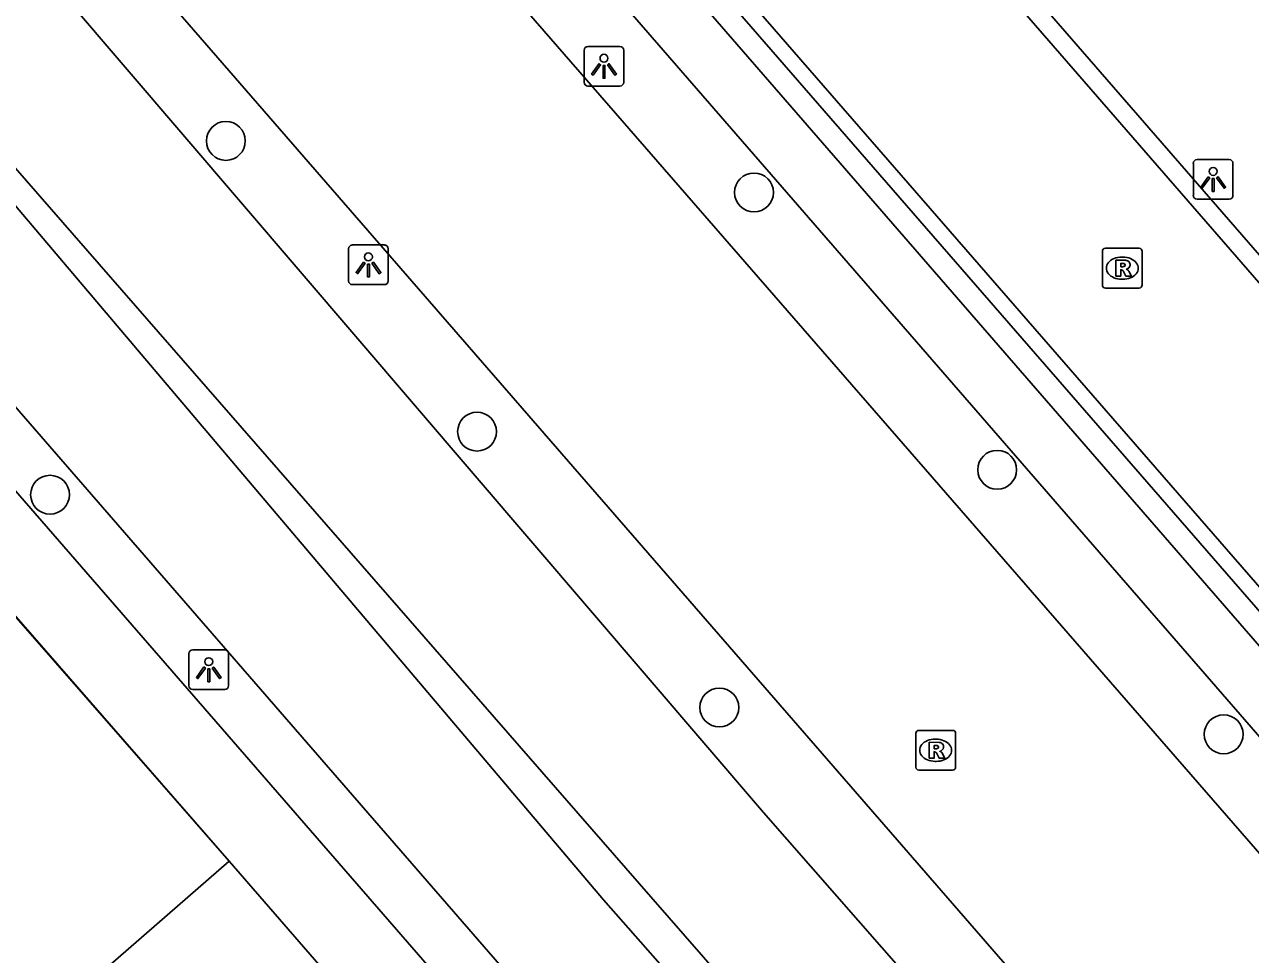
# Model space of a CAD drawing. Extents: x 155888 to 156864, y 383882 to 384671.
# Drawn here: x 156265.92 to 156296.75, y 384302.73 to 384326.11 of the extents above; entities that cross this region are included whole.
import ezdxf

# ---------------------------------------------------------------- set-up
doc = ezdxf.new("R2010")
doc.units = 0
for name, color, linetype in [('IMGEO_Berm_groen', 7, 'Continuous'), ('IMGEO_Boom', 7, 'Continuous'), ('IMGEO_Fietspad_gesloten', 7, 'Continuous'), ('IMGEO_Greppel_droge_sloot', 7, 'Continuous'), ('IMGEO_Lichtpunt', 7, 'Continuous'), ('IMGEO_Muur', 7, 'Continuous'), ('IMGEO_OVBaan_gesloten', 7, 'Continuous'), ('IMGEO_Pand', 7, 'Continuous'), ('IMGEO_Rijbaan_lokaal_gesloten', 7, 'Continuous'), ('IMGEO_Rijbaan_lokaal_open', 7, 'Continuous'), ('IMGEO_Rioolput', 7, 'Continuous'), ('IMGEO_Voetpad_open', 7, 'Continuous')]:
    doc.layers.add(name, color=color, linetype=linetype)

msp = doc.modelspace()

# ---------------------------------------------------------------- linework, layer by layer
at = {"layer": 'IMGEO_Berm_groen'}
msp.add_lwpolyline([(156364.691, 384230.078), (156347.548, 384250), (156269.795, 384339.498), (156265.985, 384345.065), (156270.967, 384340.448), (156349.508, 384250), (156365.892, 384231.132)], dxfattribs=at)
at = {"layer": 'IMGEO_Boom'}
for centre in [(156270.981, 384323.186), (156284.263, 384321.89), (156277.298, 384315.877), (156290.378, 384314.917), (156266.559, 384314.29), (156283.391, 384308.94), (156296.076, 384308.266)]:
    msp.add_circle(centre, 0.489, dxfattribs=at)
at = {"layer": 'IMGEO_Fietspad_gesloten'}
for points in [[(156249.797, 384339.996), (156255.055, 384333.785), (156258.691, 384329.477), (156261.912, 384325.993), (156263.306, 384324.351), (156280.478, 384304.105), (156290.275, 384292.985), (156298.297, 384283.879), (156305.293, 384275.816), (156311.875, 384268.489), (156315.179, 384264.541), (156318.171, 384261.203), (156320.09, 384258.879), (156321.923, 384256.464), (156326.364, 384251.411), (156332.796, 384244.497), (156335.908, 384240.888), (156338.817, 384237.517)], [(156293.476, 384284.503), (156248.065, 384336.788)]]:
    msp.add_lwpolyline(points, dxfattribs=at)
at = {"layer": 'IMGEO_Greppel_droge_sloot'}
msp.add_lwpolyline([(156368.15, 384206.984), (156368.644, 384207.432), (156368.479, 384208.305), (156348.499, 384230.919), (156348.753, 384231.201), (156332.451, 384250), (156298.666, 384288.958), (156288.071, 384302.223), (156284.501, 384306.304), (156253.839, 384342.093), (156250.888, 384339.475), (156281.665, 384304.177), (156300.438, 384282.682), (156328.888, 384250), (156346.712, 384229.424), (156347.42, 384229.84), (156366.826, 384207.656), (156368.15, 384206.984)], dxfattribs=at)
at = {"layer": 'IMGEO_Lichtpunt'}
for p, q in [((156280.893, 384325.562), (156280.085, 384325.562)), ((156280.893, 384325.562), (156280.085, 384325.562)), ((156279.991, 384325.467), (156279.991, 384324.66)), ((156279.991, 384325.467), (156279.991, 384324.66)), ((156280.987, 384324.66), (156280.987, 384325.467)), ((156280.987, 384324.66), (156280.987, 384325.467)), ((156280.085, 384324.566), (156280.893, 384324.566)), ((156280.085, 384324.566), (156280.893, 384324.566)), ((156295.313, 384322.621), (156295.313, 384321.814)), ((156295.313, 384322.621), (156295.313, 384321.814)), ((156296.215, 384322.716), (156295.407, 384322.716)), ((156296.215, 384322.716), (156295.407, 384322.716)), ((156296.309, 384321.814), (156296.309, 384322.621)), ((156296.309, 384321.814), (156296.309, 384322.621)), ((156295.407, 384321.72), (156296.215, 384321.72)), ((156295.407, 384321.72), (156296.215, 384321.72)), ((156274.969, 384320.569), (156274.161, 384320.569)), ((156274.969, 384320.569), (156274.161, 384320.569)), ((156274.067, 384320.474), (156274.067, 384319.667)), ((156274.067, 384320.474), (156274.067, 384319.667)), ((156275.063, 384319.667), (156275.063, 384320.474)), ((156275.063, 384319.667), (156275.063, 384320.474)), ((156274.161, 384319.573), (156274.969, 384319.573)), ((156274.161, 384319.573), (156274.969, 384319.573)), ((156270.954, 384310.39), (156270.146, 384310.39)), ((156270.954, 384310.39), (156270.146, 384310.39)), ((156270.052, 384310.295), (156270.052, 384309.488)), ((156270.052, 384310.295), (156270.052, 384309.488)), ((156271.048, 384309.488), (156271.048, 384310.295)), ((156271.048, 384309.488), (156271.048, 384310.295)), ((156270.146, 384309.394), (156270.954, 384309.394)), ((156270.146, 384309.394), (156270.954, 384309.394))]:
    msp.add_line(p, q, dxfattribs=at)
for points in [[(156280.365, 384325.131), (156280.404, 384325.103), (156280.216, 384324.841), (156280.178, 384324.868), (156280.365, 384325.131)], [(156280.467, 384325.083), (156280.514, 384325.083), (156280.514, 384324.761), (156280.467, 384324.761), (156280.467, 384325.083)], [(156280.577, 384325.103), (156280.615, 384325.13), (156280.802, 384324.868), (156280.763, 384324.84), (156280.577, 384325.103)], [(156295.687, 384322.285), (156295.726, 384322.257), (156295.538, 384321.995), (156295.5, 384322.022), (156295.687, 384322.285)], [(156295.789, 384322.237), (156295.836, 384322.237), (156295.836, 384321.915), (156295.789, 384321.915), (156295.789, 384322.237)], [(156295.899, 384322.257), (156295.937, 384322.284), (156296.124, 384322.022), (156296.085, 384321.994), (156295.899, 384322.257)], [(156274.441, 384320.138), (156274.48, 384320.11), (156274.292, 384319.848), (156274.254, 384319.875), (156274.441, 384320.138)], [(156274.543, 384320.09), (156274.59, 384320.09), (156274.59, 384319.768), (156274.543, 384319.768), (156274.543, 384320.09)], [(156274.653, 384320.11), (156274.691, 384320.137), (156274.878, 384319.875), (156274.839, 384319.847), (156274.653, 384320.11)], [(156270.426, 384309.959), (156270.465, 384309.931), (156270.277, 384309.669), (156270.239, 384309.696), (156270.426, 384309.959)], [(156270.528, 384309.911), (156270.575, 384309.911), (156270.575, 384309.589), (156270.528, 384309.589), (156270.528, 384309.911)], [(156270.638, 384309.931), (156270.676, 384309.958), (156270.863, 384309.696), (156270.824, 384309.668), (156270.638, 384309.931)]]:
    msp.add_lwpolyline(points, dxfattribs=at)
for centre in [(156280.49, 384325.265), (156295.812, 384322.419), (156274.566, 384320.272), (156270.551, 384310.093)]:
    msp.add_circle(centre, 0.0994, dxfattribs=at)
for centre, start, end in [((156280.085, 384325.467), 90, 180), ((156280.085, 384325.467), 90, 180), ((156280.893, 384325.467), 0, 90), ((156280.893, 384325.467), 0, 90), ((156280.085, 384324.66), 180, 270), ((156280.085, 384324.66), 180, 270), ((156280.893, 384324.66), 270, 0), ((156280.893, 384324.66), 270, 360), ((156295.407, 384322.621), 90, 180), ((156295.407, 384322.621), 90, 180), ((156296.215, 384322.621), 0, 90), ((156296.215, 384322.621), 0, 90), ((156295.407, 384321.814), 180, 270), ((156295.407, 384321.814), 180, 270), ((156296.215, 384321.814), 270, 0), ((156296.215, 384321.814), 270, 360), ((156274.161, 384320.474), 90, 180), ((156274.161, 384320.474), 90, 180), ((156274.969, 384320.474), 0, 90), ((156274.969, 384320.474), 0, 90), ((156274.161, 384319.667), 180, 270), ((156274.161, 384319.667), 180, 270), ((156274.969, 384319.667), 270, 0), ((156274.969, 384319.667), 270, 360), ((156270.146, 384310.295), 90, 180), ((156270.146, 384310.295), 90, 180), ((156270.954, 384310.295), 0, 90), ((156270.954, 384310.295), 0, 90), ((156270.146, 384309.488), 180, 270), ((156270.146, 384309.488), 180, 270), ((156270.954, 384309.488), 270, 0), ((156270.954, 384309.488), 270, 360)]:
    msp.add_arc(centre, 0.0946, start, end, dxfattribs=at)
at = {"layer": 'IMGEO_Muur'}
msp.add_lwpolyline([(156256.341, 384321.946), (156271.067, 384305.073)], dxfattribs=at)
at = {"layer": 'IMGEO_OVBaan_gesloten'}
for points in [[(156363.627, 384228.639), (156361.513, 384231.125), (156360.68, 384232.052), (156360.575, 384231.973), (156353.442, 384240.167), (156344.918, 384250), (156310.449, 384289.788), (156259.398, 384348.45)], [(156254.404, 384344.112), (156299.846, 384291.826), (156336.14, 384250), (156374.404, 384205.959), (156378.343, 384201.4)]]:
    msp.add_lwpolyline(points, dxfattribs=at)
at = {"layer": 'IMGEO_Pand'}
for points in [[(156268.062, 384293.044), (156271.633, 384296.146), (156266.969, 384301.512), (156271.067, 384305.073)], [(156271.067, 384305.073), (156287.4, 384286.252)]]:
    msp.add_lwpolyline(points, dxfattribs=at)
at = {"layer": 'IMGEO_Rijbaan_lokaal_gesloten'}
for points in [[(156268.182, 384354.901), (156268.706, 384354.213), (156268.937, 384353.913), (156270.932, 384350.999), (156272.094, 384349.06), (156272.56, 384348.305), (156273.043, 384347.563), (156273.546, 384346.832), (156274.066, 384346.114), (156274.603, 384345.409), (156275.158, 384344.718), (156311.817, 384302.54), (156315.512, 384298.282), (156317.194, 384296.335), (156350.366, 384258.146), (156355.834, 384251.857), (156357.459, 384250), (156390.184, 384212.221), (156390.405, 384211.984), (156390.515, 384211.858)], [(156386.787, 384208.599), (156386.636, 384208.775), (156350.811, 384250), (156347.958, 384253.282), (156313.464, 384293.017), (156272.441, 384340.175), (156271.109, 384341.853), (156269.835, 384343.577), (156268.621, 384345.343), (156264.92, 384350.887), (156264.101, 384351.847)]]:
    msp.add_lwpolyline(points, dxfattribs=at)
at = {"layer": 'IMGEO_Rijbaan_lokaal_open'}
for points in [[(156275.501, 384345.025), (156312.164, 384302.842)], [(156272.151, 384339.898), (156313.168, 384292.747), (156347.631, 384252.995), (156350.238, 384250), (156366.569, 384231.232)]]:
    msp.add_lwpolyline(points, dxfattribs=at)
at = {"layer": 'IMGEO_Rioolput'}
for p, q in [((156293.025, 384319.56), (156293.025, 384320.412)), ((156293.1, 384320.486), (156293.952, 384320.486)), ((156293.513, 384320.266), (156293.538, 384320.266)), ((156294.026, 384320.412), (156294.026, 384319.56)), ((156293.536, 384319.706), (156293.511, 384319.706)), ((156293.952, 384319.486), (156293.1, 384319.486)), ((156288.332, 384307.439), (156288.332, 384308.291)), ((156288.407, 384308.365), (156289.259, 384308.365)), ((156289.333, 384308.291), (156289.333, 384307.439)), ((156288.82, 384308.145), (156288.845, 384308.145)), ((156289.259, 384307.365), (156288.407, 384307.365)), ((156288.843, 384307.585), (156288.818, 384307.585))]:
    msp.add_line(p, q, dxfattribs=at)
for points in [[(156293.025, 384319.56), (156293.025, 384320.412)], [(156293.1, 384320.486), (156293.952, 384320.486)], [(156294.026, 384320.412), (156294.026, 384319.56)], [(156293.614, 384320.184), (156293.362, 384320.186), (156293.362, 384319.786)], [(156293.362, 384319.786), (156293.486, 384319.786), (156293.486, 384319.948), (156293.497, 384319.948)], [(156293.54, 384320.105), (156293.486, 384320.105), (156293.486, 384320.024)], [(156293.486, 384320.024), (156293.538, 384320.024)], [(156293.544, 384319.919), (156293.615, 384319.786), (156293.755, 384319.786), (156293.69, 384319.912)], [(156293.952, 384319.486), (156293.1, 384319.486)], [(156288.332, 384307.439), (156288.332, 384308.291)], [(156288.407, 384308.365), (156289.259, 384308.365)], [(156289.333, 384308.291), (156289.333, 384307.439)], [(156288.921, 384308.063), (156288.669, 384308.065), (156288.669, 384307.665)], [(156288.847, 384307.984), (156288.793, 384307.984), (156288.793, 384307.903)], [(156288.669, 384307.665), (156288.793, 384307.665), (156288.793, 384307.827), (156288.804, 384307.827)], [(156288.793, 384307.903), (156288.845, 384307.903)], [(156288.851, 384307.798), (156288.922, 384307.665), (156289.062, 384307.665), (156288.997, 384307.791)], [(156289.259, 384307.365), (156288.407, 384307.365)]]:
    msp.add_lwpolyline(points, dxfattribs=at)
for centre, radius, start, end in [((156293.102, 384320.41), 0.0765, 91.552, 178.448), ((156293.102, 384320.41), 0.0765, 91.552, 178.448), ((156293.95, 384320.41), 0.0765, 1.552, 88.448), ((156293.95, 384320.41), 0.0765, 1.552, 88.448), ((156293.496, 384319.895), 0.0533, 26.0293, 88.6989), ((156293.522, 384320.213), 0.19, 274.7715, 282.9687), ((156293.546, 384320.009), 0.0964, 77.0061, 93.1865), ((156293.56, 384320.066), 0.0378, 276.6634, 79.6772), ((156293.613, 384320.074), 0.109, 350.3612, 89.416), ((156293.611, 384320.074), 0.112, 277.5842, 350.9817), ((156293.595, 384319.859), 0.108, 29.5134, 73.7905), ((156293.102, 384319.562), 0.0765, 181.552, 268.448), ((156293.102, 384319.562), 0.0765, 181.552, 268.448), ((156293.95, 384319.562), 0.0765, 271.552, 358.448), ((156293.95, 384319.562), 0.0765, 271.552, 358.448), ((156288.409, 384308.289), 0.0765, 91.552, 178.448), ((156288.409, 384308.289), 0.0765, 91.552, 178.448), ((156289.257, 384308.289), 0.0765, 1.552, 88.448), ((156289.257, 384308.289), 0.0765, 1.552, 88.448), ((156288.853, 384307.888), 0.0964, 77.0061, 93.1865), ((156288.867, 384307.945), 0.0378, 276.6634, 79.6772), ((156288.92, 384307.953), 0.109, 350.3612, 89.416), ((156288.918, 384307.953), 0.112, 277.5842, 350.9817), ((156288.803, 384307.774), 0.0533, 26.0293, 88.6989), ((156288.829, 384308.092), 0.19, 274.7715, 282.9687), ((156288.902, 384307.738), 0.108, 29.5134, 73.7905), ((156288.409, 384307.441), 0.0765, 181.552, 268.448), ((156288.409, 384307.441), 0.0765, 181.552, 268.448), ((156289.257, 384307.441), 0.0765, 271.552, 358.448), ((156289.257, 384307.441), 0.0765, 271.552, 358.448)]:
    msp.add_arc(centre, radius, start, end, dxfattribs=at)
for centre, major_axis, ratio, start_param, end_param in [((156293.512, 384319.986), (-0.387, 0.002), 0.722429, 4.712389, 7.853982), ((156293.537, 384319.986), (-0.39, 0.002), 0.717154, 1.570796, 4.712389), ((156288.819, 384307.865), (-0.387, 0.002), 0.722429, 4.712389, 7.853982), ((156288.844, 384307.865), (-0.39, 0.002), 0.717154, 1.570796, 4.712389)]:
    msp.add_ellipse(centre, major_axis=major_axis, ratio=ratio, start_param=start_param, end_param=end_param, dxfattribs=at)
at = {"layer": 'IMGEO_Voetpad_open'}
for points in [[(156292.888, 384283.087), (156247.015, 384335.884)], [(156258.613, 384319.304), (156271.067, 384305.073)]]:
    msp.add_lwpolyline(points, dxfattribs=at)

doc.saveas('drawing.dxf')
